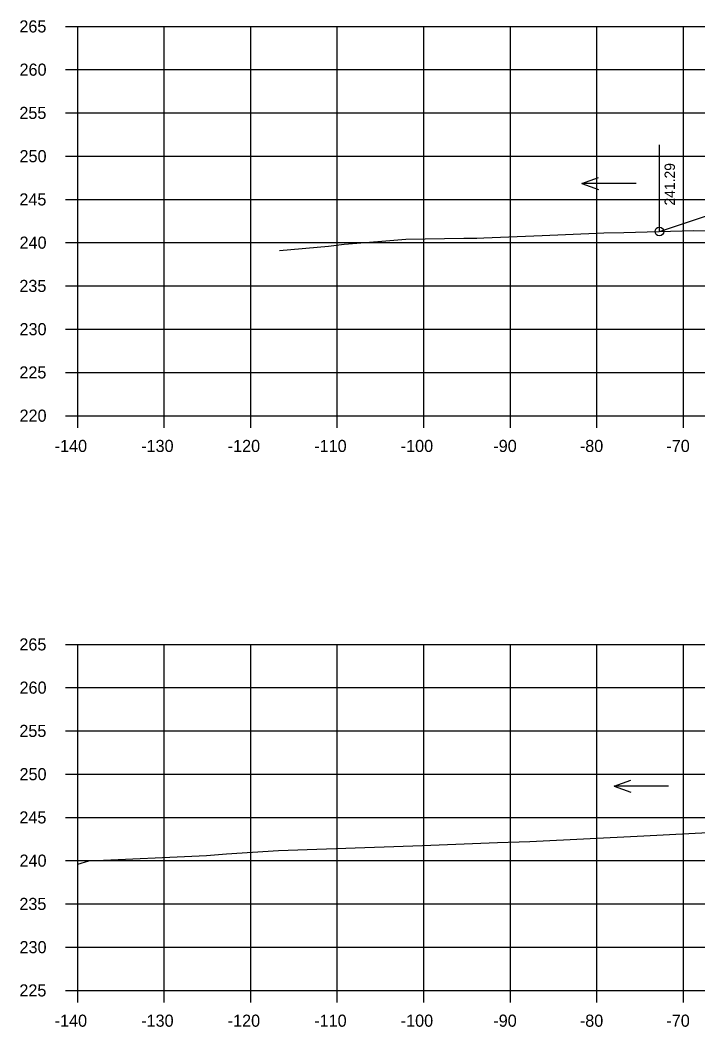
# Model space of a CAD drawing. Extents: x 1342547 to 1344156, y -1532351 to -1517216.
# Drawn here: x 1342556.2 to 1342634.5, y -1523161.8 to -1523045.5 of the extents above; entities that cross this region are included whole.
import ezdxf

# ---------------------------------------------------------------- set-up
doc = ezdxf.new("R2010")
doc.units = 0
for name, color, linetype in [('R_Axis', 7, 'Continuous'), ('R_Axis Annot', 7, 'Continuous'), ('R_Exist Surface', 7, 'Continuous'), ('R_Fin Surface', 7, 'Continuous'), ('R_Grid', 7, 'Continuous'), ('R_No Plot', 7, 'Continuous'), ('R_Water', 7, 'Continuous'), ('R_Xsect Elev', 7, 'Continuous')]:
    doc.layers.add(name, color=color, linetype=linetype)

msp = doc.modelspace()

# ---------------------------------------------------------------- linework, layer by layer
at = {"layer": 'R_Axis'}
for p, q in [((1342561.47, -1523046.18), (1342562.87, -1523046.18)), ((1342562.87, -1523091.18), (1342562.87, -1523046.18)), ((1342561.47, -1523051.18), (1342562.87, -1523051.18)), ((1342561.47, -1523056.18), (1342562.87, -1523056.18)), ((1342561.47, -1523061.18), (1342562.87, -1523061.18)), ((1342561.47, -1523066.18), (1342562.87, -1523066.18)), ((1342561.47, -1523071.18), (1342562.87, -1523071.18)), ((1342561.47, -1523076.18), (1342562.87, -1523076.18)), ((1342561.47, -1523081.18), (1342562.87, -1523081.18)), ((1342561.47, -1523086.18), (1342562.87, -1523086.18)), ((1342561.47, -1523091.18), (1342562.87, -1523091.18)), ((1342562.87, -1523091.18), (1342842.87, -1523091.18)), ((1342562.87, -1523092.58), (1342562.87, -1523091.18)), ((1342572.87, -1523092.58), (1342572.87, -1523091.18)), ((1342582.87, -1523092.58), (1342582.87, -1523091.18)), ((1342592.87, -1523092.58), (1342592.87, -1523091.18)), ((1342602.87, -1523092.58), (1342602.87, -1523091.18)), ((1342612.87, -1523092.58), (1342612.87, -1523091.18)), ((1342622.87, -1523092.58), (1342622.87, -1523091.18)), ((1342632.87, -1523092.58), (1342632.87, -1523091.18)), ((1342561.47, -1523117.62), (1342562.87, -1523117.62)), ((1342562.87, -1523157.62), (1342562.87, -1523117.62)), ((1342561.47, -1523122.62), (1342562.87, -1523122.62)), ((1342561.47, -1523127.62), (1342562.87, -1523127.62)), ((1342561.47, -1523132.62), (1342562.87, -1523132.62)), ((1342561.47, -1523137.62), (1342562.87, -1523137.62)), ((1342561.47, -1523142.62), (1342562.87, -1523142.62)), ((1342561.47, -1523147.62), (1342562.87, -1523147.62)), ((1342561.47, -1523152.62), (1342562.87, -1523152.62)), ((1342561.47, -1523157.62), (1342562.87, -1523157.62)), ((1342562.87, -1523157.62), (1342842.87, -1523157.62)), ((1342562.87, -1523159.02), (1342562.87, -1523157.62)), ((1342572.87, -1523159.02), (1342572.87, -1523157.62)), ((1342582.87, -1523159.02), (1342582.87, -1523157.62)), ((1342592.87, -1523159.02), (1342592.87, -1523157.62)), ((1342602.87, -1523159.02), (1342602.87, -1523157.62)), ((1342612.87, -1523159.02), (1342612.87, -1523157.62)), ((1342622.87, -1523159.02), (1342622.87, -1523157.62)), ((1342632.87, -1523159.02), (1342632.87, -1523157.62))]:
    msp.add_line(p, q, dxfattribs=at)
at = {"layer": 'R_Exist Surface'}
for points in [[(1342586.2, -1523072.1), (1342591.85, -1523071.57), (1342593.68, -1523071.35), (1342597.56, -1523071.03), (1342600.8, -1523070.78), (1342607.48, -1523070.67), (1342608.99, -1523070.67), (1342609.81, -1523070.63), (1342616.55, -1523070.34), (1342622.82, -1523070.08), (1342623.66, -1523070.04), (1342625.98, -1523070.01), (1342634.07, -1523069.78), (1342637.54, -1523069.84)], [(1342562.87, -1523143.01), (1342564.15, -1523142.64), (1342577.75, -1523142.03), (1342580.06, -1523141.82), (1342586.09, -1523141.45), (1342602.71, -1523140.88), (1342611.38, -1523140.52), (1342615.12, -1523140.4), (1342628.28, -1523139.74), (1342640.95, -1523139.09)]]:
    msp.add_lwpolyline(points, dxfattribs=at)
at = {"layer": 'R_Fin Surface'}
msp.add_lwpolyline([(1342630.09, -1523069.89), (1342659.86, -1523059.97), (1342659.87, -1523059.97), (1342671.37, -1523059.51), (1342673.37, -1523059.47), (1342702.87, -1523058.88), (1342732.37, -1523059.47), (1342734.37, -1523059.51), (1342745.87, -1523059.97), (1342745.88, -1523059.97), (1342792.19, -1523075.41)], dxfattribs=at)
at = {"layer": 'R_Grid'}
for p, q in [((1342562.87, -1523046.18), (1342842.87, -1523046.18)), ((1342562.87, -1523091.18), (1342562.87, -1523046.18)), ((1342572.87, -1523091.18), (1342572.87, -1523046.18)), ((1342582.87, -1523091.18), (1342582.87, -1523046.18)), ((1342592.87, -1523091.18), (1342592.87, -1523046.18)), ((1342602.87, -1523091.18), (1342602.87, -1523046.18)), ((1342612.87, -1523091.18), (1342612.87, -1523046.18)), ((1342622.87, -1523091.18), (1342622.87, -1523046.18)), ((1342632.87, -1523091.18), (1342632.87, -1523046.18)), ((1342562.87, -1523051.18), (1342842.87, -1523051.18)), ((1342562.87, -1523056.18), (1342842.87, -1523056.18)), ((1342562.87, -1523061.18), (1342842.87, -1523061.18)), ((1342562.87, -1523066.18), (1342842.87, -1523066.18)), ((1342562.87, -1523071.18), (1342842.87, -1523071.18)), ((1342562.87, -1523076.18), (1342842.87, -1523076.18)), ((1342562.87, -1523081.18), (1342842.87, -1523081.18)), ((1342562.87, -1523086.18), (1342842.87, -1523086.18)), ((1342562.87, -1523091.18), (1342842.87, -1523091.18)), ((1342562.87, -1523117.62), (1342842.87, -1523117.62)), ((1342562.87, -1523157.62), (1342562.87, -1523117.62)), ((1342572.87, -1523157.62), (1342572.87, -1523117.62)), ((1342582.87, -1523157.62), (1342582.87, -1523117.62)), ((1342592.87, -1523157.62), (1342592.87, -1523117.62)), ((1342602.87, -1523157.62), (1342602.87, -1523117.62)), ((1342612.87, -1523157.62), (1342612.87, -1523117.62)), ((1342622.87, -1523157.62), (1342622.87, -1523117.62)), ((1342632.87, -1523157.62), (1342632.87, -1523117.62)), ((1342562.87, -1523122.62), (1342842.87, -1523122.62)), ((1342562.87, -1523127.62), (1342842.87, -1523127.62)), ((1342562.87, -1523132.62), (1342842.87, -1523132.62)), ((1342562.87, -1523137.62), (1342842.87, -1523137.62)), ((1342562.87, -1523142.62), (1342842.87, -1523142.62)), ((1342562.87, -1523147.62), (1342842.87, -1523147.62)), ((1342562.87, -1523152.62), (1342842.87, -1523152.62)), ((1342562.87, -1523157.62), (1342842.87, -1523157.62))]:
    msp.add_line(p, q, dxfattribs=at)
at = {"layer": 'R_No Plot'}
msp.add_circle((1342630.09, -1523069.89), 0.5, dxfattribs=at)
at = {"layer": 'R_Water'}
for p, q in [((1342621.14, -1523064.33), (1342623.07, -1523063.63)), ((1342627.43, -1523064.33), (1342621.14, -1523064.33)), ((1342621.14, -1523064.33), (1342623.07, -1523065.03)), ((1342624.86, -1523134), (1342626.79, -1523133.3)), ((1342631.15, -1523134), (1342624.86, -1523134)), ((1342624.86, -1523134), (1342626.79, -1523134.7))]:
    msp.add_line(p, q, dxfattribs=at)
at = {"layer": 'R_Xsect Elev'}
msp.add_line((1342630.09, -1523069.89), (1342630.09, -1523059.89), dxfattribs=at)

# ---------------------------------------------------------------- texts
at = {"layer": 'R_Axis Annot'}
for s, p in [('265', (1342556.12, -1523046.88)), ('260', (1342556.14, -1523051.88)), ('255', (1342556.12, -1523056.88)), ('250', (1342556.14, -1523061.88)), ('245', (1342556.12, -1523066.88)), ('240', (1342556.14, -1523071.88)), ('235', (1342556.12, -1523076.88)), ('230', (1342556.14, -1523081.88)), ('225', (1342556.12, -1523086.88)), ('220', (1342556.14, -1523091.88)), ('-140', (1342560.2, -1523095.38)), ('-130', (1342570.2, -1523095.38)), ('-120', (1342580.2, -1523095.38)), ('-110', (1342590.2, -1523095.38)), ('-100', (1342600.2, -1523095.38)), ('-90', (1342610.9, -1523095.38)), ('-80', (1342620.9, -1523095.38)), ('-70', (1342630.9, -1523095.38)), ('265', (1342556.12, -1523118.32)), ('260', (1342556.14, -1523123.32)), ('255', (1342556.12, -1523128.32)), ('250', (1342556.14, -1523133.32)), ('245', (1342556.12, -1523138.32)), ('240', (1342556.14, -1523143.32)), ('235', (1342556.12, -1523148.32)), ('230', (1342556.14, -1523153.32)), ('225', (1342556.12, -1523158.32)), ('-140', (1342560.2, -1523161.82)), ('-130', (1342570.2, -1523161.82)), ('-120', (1342580.2, -1523161.82)), ('-110', (1342590.2, -1523161.82)), ('-100', (1342600.2, -1523161.82)), ('-90', (1342610.9, -1523161.82)), ('-80', (1342620.9, -1523161.82)), ('-70', (1342630.9, -1523161.82))]:
    msp.add_text(s, height=1.4, dxfattribs=at).set_placement(p)
at = {"layer": 'R_Xsect Elev'}
msp.add_text('241.29', height=1.2, rotation=90, dxfattribs=at).set_placement((1342631.89, -1523066.89))

doc.saveas('drawing.dxf')
